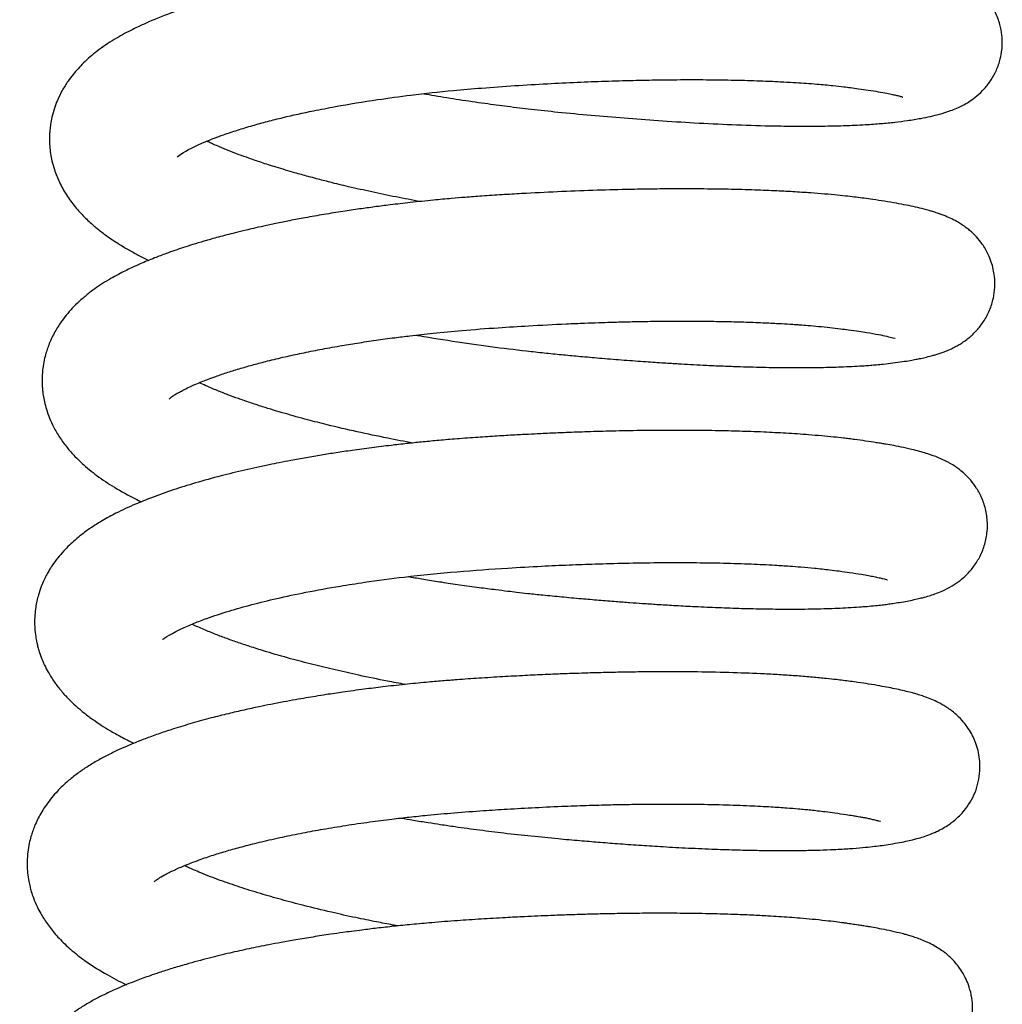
# Model space of a CAD drawing. Header units: inches. Extents: x 0 to 77643, y -44170 to 0.
# Tile 371 of 546: x 76167.22 to 76169.81, y -39526.62 to -39524.03. Entities that reach past the tile are written whole.
import ezdxf

# ---------------------------------------------------------------- set-up
doc = ezdxf.new("R2010")
doc.units = ezdxf.units.IN
doc.header["$MEASUREMENT"] = 0
doc.layers.get('0').update_dxf_attribs({"lineweight": 0})
doc.layers.add('FAKRO LOFT LADDERS', color=7, linetype='Continuous')

# ---------------------------------------------------------------- blocks, each defined once
blk = doc.blocks.new('A$C6AF374F8')
at = {"layer": 'FAKRO LOFT LADDERS', "color": 7, "linetype": 'Continuous'}
for points, knots in [([(610.886, 2491.609), (610.981, 2491.592), (611.292, 2491.54), (611.827, 2491.454), (612.469, 2491.36), (613.101, 2491.276), (613.741, 2491.198), (614.476, 2491.119), (615.295, 2491.042), (616.18, 2490.967), (617.09, 2490.899), (618.041, 2490.84), (619.028, 2490.792), (619.882, 2490.765), (620.564, 2490.755), (621.047, 2490.753), (621.431, 2490.757), (621.737, 2490.763), (621.991, 2490.771), (622.251, 2490.781), (622.567, 2490.797), (622.923, 2490.823), (623.292, 2490.858), (623.646, 2490.903), (623.953, 2490.955), (624.232, 2491.011), (624.481, 2491.072), (624.707, 2491.141), (624.927, 2491.228), (625.096, 2491.31), (625.284, 2491.423), (625.457, 2491.551), (625.651, 2491.734), (625.829, 2491.965), (625.972, 2492.225), (626.068, 2492.505), (626.111, 2492.748), (626.123, 2492.953), (626.111, 2493.183), (626.062, 2493.452), (625.942, 2493.765), (625.792, 2494.012), (625.634, 2494.204), (625.498, 2494.336), (625.37, 2494.441), (625.228, 2494.54), (625.073, 2494.63), (624.91, 2494.71), (624.75, 2494.775), (624.58, 2494.835), (624.413, 2494.886), (624.253, 2494.93), (624.08, 2494.972), (623.913, 2495.009), (623.699, 2495.052), (623.469, 2495.094), (623.252, 2495.13), (623.071, 2495.158), (622.912, 2495.182), (622.753, 2495.204), (622.548, 2495.232), (622.272, 2495.265), (621.939, 2495.3), (621.617, 2495.329), (621.344, 2495.35), (621.094, 2495.368), (620.835, 2495.385), (620.52, 2495.402), (620.129, 2495.421), (619.638, 2495.439), (619.067, 2495.453), (618.432, 2495.462), (617.786, 2495.464), (617.192, 2495.46), (616.676, 2495.452), (616.207, 2495.442), (615.753, 2495.43), (615.286, 2495.414), (614.797, 2495.395), (614.275, 2495.371), (613.717, 2495.341), (613.137, 2495.307), (612.629, 2495.273), (612.227, 2495.244), (611.916, 2495.218), (611.575, 2495.188), (611.158, 2495.149), (610.706, 2495.101), (610.286, 2495.052), (609.84, 2494.996), (609.305, 2494.923), (608.635, 2494.821), (607.921, 2494.698), (607.145, 2494.546), (606.382, 2494.376), (605.668, 2494.193), (605.098, 2494.028), (604.625, 2493.876), (604.121, 2493.697), (603.634, 2493.5), (603.149, 2493.271), (602.719, 2493.036), (602.299, 2492.752), (601.99, 2492.486), (601.784, 2492.273), (601.647, 2492.112), (601.506, 2491.924), (601.365, 2491.697), (601.247, 2491.458), (601.157, 2491.221), (601.098, 2491.008), (601.061, 2490.815), (601.042, 2490.664), (601.033, 2490.533), (601.03, 2490.388), (601.037, 2490.22), (601.058, 2490.03), (601.097, 2489.825), (601.152, 2489.628), (601.22, 2489.441), (601.32, 2489.213), (601.475, 2488.935), (601.699, 2488.63), (601.943, 2488.363), (602.187, 2488.138), (602.407, 2487.961), (602.604, 2487.818), (602.784, 2487.697), (602.993, 2487.567), (603.232, 2487.43), (603.46, 2487.311), (603.6, 2487.242), (603.647, 2487.219)], [0.21781081, 0.21781081, 0.21781081, 0.21781081, 0.21786232, 0.21797768, 0.21809625, 0.21820127, 0.21831002, 0.21843201, 0.21858679, 0.2187422, 0.21890577, 0.21908403, 0.21927748, 0.21948505, 0.21961412, 0.21972731, 0.21981981, 0.21989298, 0.21995808, 0.22001783, 0.22010162, 0.22022204, 0.22033539, 0.22044805, 0.22058049, 0.22068399, 0.22078502, 0.22090957, 0.22097366, 0.22104797, 0.22109884, 0.22115623, 0.22121996, 0.2212817, 0.22133955, 0.22140033, 0.22144663, 0.22148519, 0.22152165, 0.22157779, 0.22164477, 0.22170993, 0.22176539, 0.22180509, 0.22184514, 0.22189098, 0.22195348, 0.22201029, 0.2220853, 0.22215407, 0.22223154, 0.22231003, 0.22236345, 0.22243174, 0.22251573, 0.22260453, 0.2226782, 0.22273261, 0.22277931, 0.22282592, 0.22287428, 0.22295533, 0.22305551, 0.2231363, 0.22319666, 0.22325394, 0.2233135, 0.22337534, 0.22346667, 0.22356981, 0.22368603, 0.22381526, 0.2239444, 0.22405487, 0.22414648, 0.22422739, 0.22430834, 0.2243895, 0.22447497, 0.22456621, 0.22466329, 0.22476628, 0.22486873, 0.2249287, 0.22497682, 0.22503227, 0.22510859, 0.22519794, 0.22527422, 0.2253356, 0.22544152, 0.22557031, 0.2257143, 0.22585766, 0.22603977, 0.22619922, 0.22634, 0.22644827, 0.22655784, 0.22674256, 0.22686668, 0.22700985, 0.22716892, 0.2273071, 0.2273682, 0.22742587, 0.22748758, 0.22756752, 0.22764654, 0.22770545, 0.22777063, 0.2278215, 0.22786002, 0.22789063, 0.22792406, 0.22797317, 0.22802289, 0.22807459, 0.22813736, 0.22818727, 0.22823589, 0.2283422, 0.22845404, 0.2285595, 0.22865798, 0.22874606, 0.2288071, 0.2288692, 0.22893136, 0.22901542, 0.22909878, 0.22913969, 0.22913969, 0.22913969, 0.22913969]), ([(604.39, 2489.937), (604.393, 2489.937), (604.476, 2490.029), (604.918, 2490.257), (605.369, 2490.438), (605.644, 2490.539), (605.975, 2490.65), (606.365, 2490.768), (606.768, 2490.879), (607.292, 2491.01), (607.888, 2491.142), (608.714, 2491.302), (609.569, 2491.443), (610.612, 2491.585), (611.532, 2491.686), (612.449, 2491.765), (613.277, 2491.823), (614.119, 2491.874), (614.913, 2491.912), (615.666, 2491.942), (616.382, 2491.962), (617.11, 2491.976), (617.856, 2491.982), (618.615, 2491.978), (619.325, 2491.964), (619.901, 2491.944), (620.35, 2491.923), (620.678, 2491.904), (620.969, 2491.884), (621.295, 2491.859), (621.629, 2491.828), (621.918, 2491.796), (622.141, 2491.768), (622.357, 2491.739), (622.606, 2491.703), (622.857, 2491.663), (623.07, 2491.624), (623.229, 2491.591), (623.351, 2491.563), (623.441, 2491.539), (623.486, 2491.526), (623.498, 2491.521), (623.497, 2491.522)], [0.773232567, 0.773232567, 0.773232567, 0.773232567, 0.773487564, 0.773847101, 0.773936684, 0.774020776, 0.774142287, 0.774261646, 0.774370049, 0.774478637, 0.774672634, 0.774804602, 0.775044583, 0.775224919, 0.775446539, 0.775590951, 0.775759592, 0.77592374, 0.776074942, 0.776217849, 0.776363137, 0.776497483, 0.776656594, 0.776825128, 0.776984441, 0.777134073, 0.777233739, 0.777319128, 0.777388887, 0.7774695, 0.777595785, 0.777688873, 0.777748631, 0.777825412, 0.777921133, 0.778037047, 0.778146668, 0.77823766, 0.778319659, 0.778419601, 0.778498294, 0.778558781, 0.778558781, 0.778558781, 0.778558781]), ([(610.793, 2488.768), (610.578, 2488.807), (610.147, 2488.89), (609.518, 2489.02), (608.939, 2489.151), (608.457, 2489.268), (608.106, 2489.358), (607.796, 2489.441), (607.436, 2489.541), (607.021, 2489.665), (606.619, 2489.793), (606.297, 2489.904), (606.014, 2490.006), (605.756, 2490.105), (605.534, 2490.196), (605.36, 2490.271), (605.248, 2490.321), (605.19, 2490.349), (605.169, 2490.358)], [0.770209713, 0.770209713, 0.770209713, 0.770209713, 0.770339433, 0.770473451, 0.770604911, 0.770714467, 0.770796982, 0.770848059, 0.770934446, 0.771060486, 0.771165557, 0.771259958, 0.771337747, 0.771422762, 0.771508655, 0.771568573, 0.771616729, 0.771643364, 0.771643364, 0.771643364, 0.771643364]), ([(610.679, 2485.25), (610.707, 2485.245), (611.068, 2485.183), (611.762, 2485.072), (612.749, 2484.934), (613.552, 2484.837), (614.169, 2484.771), (614.621, 2484.727), (615.089, 2484.683), (615.605, 2484.638), (616.163, 2484.593), (616.709, 2484.552), (617.186, 2484.52), (617.575, 2484.497), (617.918, 2484.477), (618.262, 2484.459), (618.642, 2484.442), (619.142, 2484.422), (619.737, 2484.404), (620.371, 2484.394), (620.93, 2484.393), (621.353, 2484.398), (621.682, 2484.406), (621.954, 2484.416), (622.224, 2484.429), (622.457, 2484.443), (622.646, 2484.456), (622.815, 2484.47), (623.013, 2484.489), (623.246, 2484.516), (623.484, 2484.549), (623.686, 2484.582), (623.842, 2484.611), (623.983, 2484.639), (624.136, 2484.674), (624.278, 2484.711), (624.404, 2484.748), (624.51, 2484.783), (624.634, 2484.828), (624.754, 2484.878), (624.896, 2484.949), (625.011, 2485.015), (625.125, 2485.089), (625.271, 2485.199), (625.449, 2485.367), (625.638, 2485.609), (625.792, 2485.896), (625.889, 2486.205), (625.929, 2486.508), (625.922, 2486.766), (625.885, 2486.988), (625.831, 2487.184), (625.74, 2487.41), (625.606, 2487.638), (625.465, 2487.812), (625.352, 2487.928), (625.263, 2488.008), (625.165, 2488.086), (625.072, 2488.152), (624.983, 2488.208), (624.882, 2488.265), (624.78, 2488.318), (624.633, 2488.383), (624.512, 2488.429), (624.402, 2488.468), (624.295, 2488.502), (624.178, 2488.536), (624.033, 2488.575), (623.836, 2488.622), (623.596, 2488.673), (623.324, 2488.724), (623.032, 2488.774), (622.744, 2488.817), (622.491, 2488.853), (622.274, 2488.881), (622.042, 2488.908), (621.765, 2488.937), (621.441, 2488.967), (621.048, 2488.998), (620.61, 2489.026), (620.094, 2489.053), (619.5, 2489.077), (618.82, 2489.094), (618.11, 2489.102), (617.436, 2489.103), (616.813, 2489.097), (616.126, 2489.085), (615.329, 2489.063), (614.408, 2489.027), (613.607, 2488.986), (612.942, 2488.946), (612.447, 2488.914), (612.004, 2488.881), (611.58, 2488.846), (611.095, 2488.801), (610.556, 2488.745), (610.039, 2488.685), (609.595, 2488.628), (609.18, 2488.571), (608.734, 2488.505), (608.254, 2488.428), (607.788, 2488.347), (607.366, 2488.267), (607.002, 2488.194), (606.684, 2488.125), (606.423, 2488.067), (606.172, 2488.008), (605.863, 2487.932), (605.491, 2487.835), (605.121, 2487.731), (604.816, 2487.639), (604.563, 2487.558), (604.332, 2487.48), (604.077, 2487.389), (603.768, 2487.272), (603.469, 2487.149), (603.226, 2487.039), (603.054, 2486.956), (602.876, 2486.866), (602.692, 2486.767), (602.481, 2486.641), (602.274, 2486.505), (602.066, 2486.353), (601.866, 2486.187), (601.677, 2486.007), (601.511, 2485.825), (601.349, 2485.619), (601.186, 2485.369), (601.063, 2485.124), (600.984, 2484.92), (600.934, 2484.764), (600.888, 2484.583), (600.856, 2484.395), (600.84, 2484.224), (600.834, 2484.073), (600.837, 2483.934), (600.848, 2483.795), (600.866, 2483.651), (600.898, 2483.484), (600.952, 2483.28), (601.031, 2483.058), (601.146, 2482.809), (601.298, 2482.551), (601.488, 2482.291), (601.688, 2482.065), (601.949, 2481.811), (602.275, 2481.544), (602.755, 2481.223), (603.151, 2481.006), (603.399, 2480.884), (603.452, 2480.858)], [0.23065911, 0.23065911, 0.23065911, 0.23065911, 0.2306741, 0.23085354, 0.23102899, 0.23119342, 0.23127462, 0.23135321, 0.23143168, 0.23152245, 0.2316283, 0.23173272, 0.23182116, 0.23189323, 0.23195238, 0.23201794, 0.23209273, 0.23217677, 0.23232006, 0.23246464, 0.23259402, 0.23270865, 0.23277512, 0.23284622, 0.2329252, 0.23299751, 0.23304581, 0.23309448, 0.23315164, 0.23323355, 0.23332251, 0.23339904, 0.2334589, 0.23350959, 0.2335742, 0.23364994, 0.23369493, 0.23373676, 0.23378381, 0.2338476, 0.23389083, 0.23392591, 0.23396339, 0.23400438, 0.23406849, 0.23413092, 0.23419838, 0.23426328, 0.23431896, 0.2343737, 0.23441129, 0.23444934, 0.23449166, 0.23455706, 0.23461014, 0.23463732, 0.23466984, 0.23469832, 0.23473265, 0.23476928, 0.23479135, 0.23483925, 0.23490752, 0.23495274, 0.2349946, 0.23505228, 0.23509012, 0.23514764, 0.2352394, 0.23533357, 0.23542727, 0.23553374, 0.2356312, 0.23569848, 0.23575784, 0.23581642, 0.23588785, 0.23597602, 0.23606221, 0.23617274, 0.23628016, 0.23640662, 0.2365519, 0.23669488, 0.23682255, 0.23693469, 0.23704005, 0.23719683, 0.23736058, 0.2375252, 0.23761518, 0.23770746, 0.23778404, 0.23784695, 0.23793101, 0.23804009, 0.23813518, 0.23821007, 0.23828316, 0.23836548, 0.23846067, 0.2385575, 0.23863864, 0.23871319, 0.23878069, 0.23883785, 0.23887964, 0.23894319, 0.23904225, 0.23913345, 0.23920478, 0.23926592, 0.23932447, 0.23938439, 0.23946991, 0.23957958, 0.23964453, 0.23969193, 0.23974188, 0.23980723, 0.23988001, 0.23995412, 0.24002338, 0.24010652, 0.24018174, 0.24025068, 0.24031913, 0.24040448, 0.24049946, 0.24054209, 0.24058081, 0.24063034, 0.24068886, 0.24073101, 0.24076462, 0.24080697, 0.24084107, 0.24087378, 0.24092088, 0.24097585, 0.24104301, 0.24111144, 0.24120139, 0.24129557, 0.24138744, 0.24146409, 0.24161395, 0.24177064, 0.24194398, 0.24198982, 0.24198982, 0.24198982, 0.24198982]), ([(604.184, 2483.571), (604.184, 2483.571), (604.187, 2483.574), (604.21, 2483.595), (604.27, 2483.64), (604.342, 2483.687), (604.438, 2483.743), (604.557, 2483.806), (604.699, 2483.876), (604.868, 2483.952), (605.049, 2484.027), (605.224, 2484.095), (605.438, 2484.174), (605.724, 2484.271), (606.059, 2484.374), (606.409, 2484.473), (606.795, 2484.575), (607.217, 2484.676), (607.678, 2484.777), (608.158, 2484.872), (608.646, 2484.961), (609.139, 2485.042), (609.622, 2485.115), (610.087, 2485.179), (610.587, 2485.241), (611.175, 2485.307), (611.951, 2485.381), (612.793, 2485.443), (613.711, 2485.501), (614.471, 2485.54), (615.085, 2485.566), (615.479, 2485.58), (615.84, 2485.592), (616.229, 2485.602), (616.683, 2485.611), (617.184, 2485.618), (617.717, 2485.62), (618.258, 2485.618), (618.795, 2485.61), (619.315, 2485.597), (619.794, 2485.579), (620.199, 2485.559), (620.484, 2485.542), (620.671, 2485.53), (620.825, 2485.519), (621.028, 2485.503), (621.292, 2485.48), (621.582, 2485.451), (621.844, 2485.42), (622.101, 2485.386), (622.334, 2485.353), (622.595, 2485.313), (622.867, 2485.265), (623.087, 2485.219), (623.248, 2485.179), (623.309, 2485.158), (623.298, 2485.162), (623.296, 2485.163)], [0.760410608, 0.760410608, 0.760410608, 0.760410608, 0.760441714, 0.760558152, 0.760623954, 0.760696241, 0.760778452, 0.760840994, 0.760905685, 0.761000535, 0.761074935, 0.761128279, 0.761200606, 0.761305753, 0.761410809, 0.76150624, 0.761604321, 0.761721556, 0.76182831, 0.761939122, 0.762055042, 0.762154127, 0.762258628, 0.762359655, 0.762440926, 0.762561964, 0.762710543, 0.762895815, 0.763048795, 0.763238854, 0.763333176, 0.763405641, 0.763468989, 0.763545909, 0.763636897, 0.763741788, 0.763852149, 0.763969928, 0.764088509, 0.764207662, 0.76432708, 0.764431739, 0.764510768, 0.764549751, 0.764581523, 0.764637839, 0.76472082, 0.764814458, 0.764907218, 0.764981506, 0.765085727, 0.7651706, 0.765319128, 0.765456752, 0.765593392, 0.765720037, 0.765735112, 0.765735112, 0.765735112, 0.765735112]), ([(610.602, 2482.406), (610.378, 2482.447), (609.88, 2482.543), (609.122, 2482.702), (608.421, 2482.866), (607.789, 2483.028), (607.214, 2483.187), (606.712, 2483.339), (606.311, 2483.471), (606.008, 2483.576), (605.721, 2483.682), (605.429, 2483.796), (605.178, 2483.903), (605.029, 2483.971), (604.974, 2483.998)], [0.757385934, 0.757385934, 0.757385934, 0.757385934, 0.757521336, 0.757690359, 0.757863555, 0.757983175, 0.758126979, 0.758280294, 0.758372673, 0.758459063, 0.758545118, 0.758638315, 0.758748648, 0.758820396, 0.758820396, 0.758820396, 0.758820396]), ([(610.487, 2478.888), (610.51, 2478.884), (610.658, 2478.859), (610.947, 2478.811), (611.371, 2478.743), (611.843, 2478.673), (612.319, 2478.606), (612.743, 2478.551), (613.071, 2478.511), (613.352, 2478.478), (613.659, 2478.443), (614.054, 2478.402), (614.525, 2478.356), (615.018, 2478.311), (615.498, 2478.27), (615.924, 2478.236), (616.305, 2478.207), (616.664, 2478.181), (617.049, 2478.156), (617.489, 2478.129), (618.005, 2478.101), (618.579, 2478.075), (619.191, 2478.053), (619.79, 2478.038), (620.337, 2478.032), (620.802, 2478.033), (621.177, 2478.038), (621.493, 2478.046), (621.783, 2478.056), (622.073, 2478.07), (622.332, 2478.087), (622.569, 2478.105), (622.769, 2478.124), (622.946, 2478.143), (623.099, 2478.162), (623.256, 2478.184), (623.427, 2478.211), (623.613, 2478.244), (623.791, 2478.279), (623.943, 2478.314), (624.087, 2478.351), (624.227, 2478.392), (624.385, 2478.446), (624.57, 2478.521), (624.772, 2478.622), (624.993, 2478.771), (625.179, 2478.932), (625.359, 2479.132), (625.529, 2479.397), (625.631, 2479.638), (625.692, 2479.866), (625.722, 2480.054), (625.735, 2480.308), (625.699, 2480.623), (625.594, 2480.947), (625.453, 2481.213), (625.287, 2481.433), (625.148, 2481.578), (624.993, 2481.708), (624.876, 2481.792), (624.762, 2481.862), (624.669, 2481.913), (624.594, 2481.951), (624.515, 2481.988), (624.374, 2482.049), (624.194, 2482.113), (623.986, 2482.175), (623.768, 2482.232), (623.534, 2482.285), (623.282, 2482.335), (623.09, 2482.37), (622.936, 2482.396), (622.763, 2482.424), (622.531, 2482.459), (622.284, 2482.493), (622.086, 2482.518), (621.901, 2482.541), (621.667, 2482.566), (621.362, 2482.595), (621.041, 2482.622), (620.724, 2482.645), (620.429, 2482.664), (620.135, 2482.68), (619.829, 2482.695), (619.424, 2482.711), (618.882, 2482.727), (618.178, 2482.74), (617.402, 2482.743), (616.615, 2482.737), (615.883, 2482.723), (615.23, 2482.704), (614.68, 2482.684), (614.269, 2482.667), (613.938, 2482.651), (613.613, 2482.635), (613.21, 2482.613), (612.744, 2482.585), (612.232, 2482.551), (611.72, 2482.513), (611.247, 2482.473), (610.829, 2482.433), (610.428, 2482.391), (609.992, 2482.342), (609.509, 2482.282), (609.026, 2482.217), (608.586, 2482.152), (608.184, 2482.088), (607.787, 2482.02), (607.417, 2481.953), (607.093, 2481.89), (606.791, 2481.829), (606.49, 2481.765), (606.063, 2481.669), (605.515, 2481.535), (604.884, 2481.361), (604.274, 2481.17), (603.751, 2480.983), (603.249, 2480.78), (602.819, 2480.58), (602.406, 2480.358), (602.046, 2480.127), (601.707, 2479.865), (601.389, 2479.559), (601.16, 2479.273), (601.018, 2479.046), (600.945, 2478.915), (600.878, 2478.78), (600.806, 2478.611), (600.745, 2478.43), (600.697, 2478.24), (600.667, 2478.08), (600.645, 2477.892), (600.638, 2477.709), (600.643, 2477.52), (600.664, 2477.327), (600.695, 2477.16), (600.727, 2477.026), (600.769, 2476.883), (600.833, 2476.706), (600.919, 2476.514), (601.011, 2476.344), (601.098, 2476.203), (601.184, 2476.078), (601.302, 2475.922), (601.463, 2475.735), (601.662, 2475.537), (601.874, 2475.351), (602.11, 2475.167), (602.366, 2474.991), (602.631, 2474.827), (602.921, 2474.664), (603.134, 2474.556), (603.249, 2474.501), (603.253, 2474.499)], [0.24351004, 0.24351004, 0.24351004, 0.24351004, 0.24352285, 0.24358968, 0.24366497, 0.24374885, 0.24383953, 0.24391588, 0.24397159, 0.24401136, 0.24406348, 0.2441327, 0.24421889, 0.24431184, 0.24439411, 0.24447588, 0.24454191, 0.244602, 0.24467338, 0.24475647, 0.24485088, 0.24497093, 0.24509583, 0.24522537, 0.24535322, 0.24546269, 0.24555287, 0.24562923, 0.24570519, 0.2457831, 0.24586864, 0.24593034, 0.24599793, 0.24605609, 0.24610414, 0.24615112, 0.24621612, 0.24629286, 0.24636804, 0.24643608, 0.24648662, 0.2465537, 0.24661817, 0.24668262, 0.24677288, 0.24683954, 0.2468933, 0.24695193, 0.24701544, 0.24708287, 0.24711543, 0.24714743, 0.2471906, 0.24726249, 0.24732901, 0.24738892, 0.24744556, 0.24750041, 0.24754319, 0.24758122, 0.24762865, 0.24765847, 0.24768722, 0.24771545, 0.24775073, 0.24786953, 0.24794612, 0.24802718, 0.24813896, 0.24823379, 0.24830945, 0.24834451, 0.24838843, 0.24847949, 0.24856299, 0.24860596, 0.24864536, 0.24871505, 0.24879403, 0.24888021, 0.24895134, 0.2490194, 0.24908431, 0.24914881, 0.24922078, 0.24934368, 0.24948449, 0.24964082, 0.24978865, 0.24992121, 0.25003841, 0.2501373, 0.25021237, 0.25025411, 0.25031085, 0.25038239, 0.2504644, 0.25055386, 0.25065021, 0.25073238, 0.25080343, 0.2508718, 0.25094656, 0.25103898, 0.25113442, 0.25121331, 0.25128595, 0.2513642, 0.25144343, 0.25150561, 0.25155894, 0.25162721, 0.25169485, 0.25183276, 0.25198936, 0.25213636, 0.25228803, 0.25240949, 0.25256712, 0.25268563, 0.25281624, 0.25293832, 0.25306215, 0.25320101, 0.25324855, 0.25328573, 0.253324, 0.25337214, 0.25343295, 0.25347739, 0.25352417, 0.25357508, 0.25361515, 0.25366642, 0.25372375, 0.25376821, 0.25379986, 0.2538339, 0.25388892, 0.2539519, 0.25400707, 0.25404964, 0.25409186, 0.25413668, 0.25421845, 0.2543069, 0.25438137, 0.2544671, 0.25456885, 0.25464618, 0.25473867, 0.25483645, 0.25483991, 0.25483991, 0.25483991, 0.25483991]), ([(604.008, 2477.24), (604.005, 2477.232), (604.055, 2477.273), (604.549, 2477.554), (605.228, 2477.81), (605.73, 2477.977), (606.35, 2478.152), (607.026, 2478.318), (607.801, 2478.483), (608.58, 2478.624), (609.445, 2478.759), (610.463, 2478.894), (611.729, 2479.022), (612.949, 2479.106), (613.936, 2479.163), (614.705, 2479.198), (615.439, 2479.225), (616.223, 2479.246), (617.082, 2479.259), (617.952, 2479.259), (618.771, 2479.247), (619.496, 2479.224), (620.07, 2479.196), (620.5, 2479.168), (620.847, 2479.142), (621.201, 2479.11), (621.535, 2479.074), (621.84, 2479.034), (622.127, 2478.994), (622.384, 2478.954), (622.593, 2478.918), (622.749, 2478.888), (622.875, 2478.861), (622.976, 2478.837), (623.045, 2478.819), (623.092, 2478.805), (623.095, 2478.804), (623.095, 2478.804)], [0.747567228, 0.747567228, 0.747567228, 0.747567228, 0.747768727, 0.748215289, 0.748339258, 0.748527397, 0.748698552, 0.748867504, 0.749049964, 0.74925253, 0.749386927, 0.749601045, 0.749875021, 0.750132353, 0.750302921, 0.750443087, 0.750576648, 0.750731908, 0.750908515, 0.751099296, 0.751281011, 0.751451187, 0.751607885, 0.751710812, 0.751793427, 0.751898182, 0.752026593, 0.75211389, 0.752217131, 0.752345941, 0.752432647, 0.752512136, 0.752599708, 0.75267685, 0.752740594, 0.752820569, 0.752853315, 0.752853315, 0.752853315, 0.752853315]), ([(610.401, 2476.046), (610.242, 2476.075), (609.828, 2476.154), (609.21, 2476.28), (608.557, 2476.427), (607.955, 2476.573), (607.346, 2476.733), (606.81, 2476.888), (606.36, 2477.029), (606.015, 2477.144), (605.701, 2477.255), (605.393, 2477.371), (605.083, 2477.498), (604.885, 2477.586), (604.789, 2477.631), (604.785, 2477.633)], [0.744547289, 0.744547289, 0.744547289, 0.744547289, 0.744643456, 0.74479905, 0.74493364, 0.745065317, 0.745203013, 0.745362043, 0.745465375, 0.745561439, 0.745651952, 0.745745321, 0.745854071, 0.74597284, 0.745977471, 0.745977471, 0.745977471, 0.745977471]), ([(610.288, 2472.528), (610.396, 2472.509), (610.632, 2472.469), (610.98, 2472.413), (611.346, 2472.357), (611.798, 2472.29), (612.353, 2472.214), (613.024, 2472.131), (613.714, 2472.054), (614.383, 2471.99), (614.969, 2471.937), (615.49, 2471.894), (616.007, 2471.853), (616.551, 2471.815), (617.148, 2471.776), (617.792, 2471.741), (618.452, 2471.711), (619.063, 2471.69), (619.589, 2471.678), (620.052, 2471.672), (620.483, 2471.671), (620.904, 2471.675), (621.307, 2471.685), (621.64, 2471.697), (621.899, 2471.711), (622.155, 2471.727), (622.423, 2471.748), (622.689, 2471.775), (622.915, 2471.802), (623.136, 2471.834), (623.36, 2471.872), (623.569, 2471.912), (623.736, 2471.95), (623.888, 2471.99), (624.042, 2472.034), (624.212, 2472.094), (624.379, 2472.164), (624.527, 2472.239), (624.657, 2472.316), (624.787, 2472.407), (624.898, 2472.496), (625.031, 2472.623), (625.166, 2472.78), (625.314, 2473.002), (625.433, 2473.265), (625.51, 2473.552), (625.538, 2473.824), (625.526, 2474.08), (625.485, 2474.309), (625.431, 2474.484), (625.362, 2474.649), (625.306, 2474.76), (625.203, 2474.926), (625.079, 2475.085), (624.944, 2475.224), (624.825, 2475.325), (624.701, 2475.417), (624.619, 2475.47), (624.532, 2475.52), (624.436, 2475.572), (624.305, 2475.635), (624.138, 2475.702), (623.983, 2475.756), (623.855, 2475.795), (623.701, 2475.838), (623.542, 2475.878), (623.344, 2475.922), (623.129, 2475.966), (622.883, 2476.011), (622.616, 2476.056), (622.351, 2476.095), (622.126, 2476.127), (621.937, 2476.152), (621.727, 2476.177), (621.46, 2476.206), (621.116, 2476.239), (620.722, 2476.271), (620.3, 2476.3), (619.747, 2476.33), (619.02, 2476.359), (618.083, 2476.379), (617.232, 2476.382), (616.528, 2476.376), (616.006, 2476.368), (615.513, 2476.357), (615.087, 2476.344), (614.752, 2476.333), (614.431, 2476.321), (614.041, 2476.305), (613.536, 2476.281), (612.954, 2476.249), (612.356, 2476.212), (611.827, 2476.176), (611.364, 2476.139), (610.905, 2476.099), (610.379, 2476.047), (609.834, 2475.986), (609.287, 2475.918), (608.791, 2475.85), (608.366, 2475.787), (608.048, 2475.736), (607.779, 2475.691), (607.498, 2475.642), (607.186, 2475.585), (606.866, 2475.524), (606.519, 2475.453), (606.145, 2475.372), (605.724, 2475.274), (605.264, 2475.158), (604.781, 2475.025), (604.331, 2474.889), (603.934, 2474.757), (603.597, 2474.635), (603.309, 2474.523), (603.042, 2474.411), (602.789, 2474.297), (602.515, 2474.161), (602.234, 2474.008), (601.97, 2473.845), (601.72, 2473.667), (601.463, 2473.459), (601.24, 2473.241), (601.054, 2473.023), (600.918, 2472.839), (600.806, 2472.66), (600.714, 2472.487), (600.643, 2472.33), (600.586, 2472.18), (600.538, 2472.029), (600.493, 2471.848), (600.461, 2471.65), (600.445, 2471.459), (600.442, 2471.278), (600.454, 2471.079), (600.481, 2470.886), (600.517, 2470.723), (600.556, 2470.577), (600.615, 2470.401), (600.698, 2470.205), (600.79, 2470.028), (600.909, 2469.829), (601.076, 2469.594), (601.327, 2469.307), (601.637, 2469.018), (602.042, 2468.709), (602.513, 2468.414), (602.88, 2468.223), (603.057, 2468.138)], [0.25636001, 0.25636001, 0.25636001, 0.25636001, 0.25641815, 0.25648698, 0.25654564, 0.25661243, 0.25672624, 0.25683764, 0.25696431, 0.25708834, 0.25719013, 0.25727597, 0.25736744, 0.25747065, 0.25757562, 0.2577024, 0.25784078, 0.25796684, 0.2580793, 0.25817834, 0.25827617, 0.25837863, 0.25848411, 0.2585838, 0.2586444, 0.25870035, 0.25880416, 0.25888843, 0.25895516, 0.25902828, 0.25912003, 0.25921062, 0.25928315, 0.25933327, 0.25940794, 0.25948546, 0.25954511, 0.2595983, 0.25964683, 0.25968115, 0.25971622, 0.25975833, 0.25980224, 0.25985965, 0.25991795, 0.25997394, 0.26003154, 0.26007501, 0.26012107, 0.26016553, 0.26018912, 0.26021998, 0.26026062, 0.26029305, 0.26034881, 0.26039384, 0.26041867, 0.26046145, 0.2604883, 0.26050887, 0.26057419, 0.26064656, 0.26071449, 0.26077502, 0.26082415, 0.26090006, 0.26098181, 0.26106063, 0.26114433, 0.26124363, 0.26133124, 0.26139255, 0.26144424, 0.26149311, 0.26156607, 0.26165793, 0.261756, 0.26185442, 0.26195334, 0.26212833, 0.2623184, 0.26251754, 0.26261473, 0.26270985, 0.26280263, 0.26288082, 0.26293733, 0.2629804, 0.26305034, 0.26314229, 0.26324509, 0.26335363, 0.26345467, 0.26352165, 0.26359647, 0.26369687, 0.26380138, 0.26388985, 0.26399475, 0.26407545, 0.26412945, 0.26417672, 0.26423083, 0.26429328, 0.26436152, 0.26442436, 0.26450696, 0.26459666, 0.2646972, 0.26481469, 0.26493394, 0.2650277, 0.26512041, 0.26520559, 0.2652722, 0.26534849, 0.26544128, 0.26553228, 0.26562513, 0.26571013, 0.26580165, 0.26591518, 0.26598036, 0.26604775, 0.26610834, 0.2661566, 0.2662072, 0.2662495, 0.26628491, 0.26633358, 0.26639582, 0.2664429, 0.26648338, 0.2665382, 0.26659907, 0.266637, 0.26667103, 0.26671963, 0.26678734, 0.26684552, 0.26688512, 0.26698268, 0.26709193, 0.26721791, 0.26735514, 0.26753549, 0.26769046, 0.26769046, 0.26769046, 0.26769046]), ([(603.792, 2470.849), (603.792, 2470.849), (603.809, 2470.866), (603.894, 2470.931), (604.056, 2471.029), (604.302, 2471.154), (604.62, 2471.293), (604.987, 2471.433), (605.378, 2471.564), (605.756, 2471.679), (606.162, 2471.791), (606.629, 2471.909), (607.148, 2472.026), (607.691, 2472.136), (608.248, 2472.239), (608.835, 2472.335), (609.44, 2472.424), (610.002, 2472.496), (610.51, 2472.555), (611.054, 2472.612), (611.705, 2472.67), (612.405, 2472.721), (613.118, 2472.767), (613.837, 2472.807), (614.56, 2472.84), (615.206, 2472.863), (615.728, 2472.878), (616.203, 2472.888), (616.71, 2472.895), (617.313, 2472.899), (618.017, 2472.895), (618.756, 2472.881), (619.44, 2472.857), (619.998, 2472.827), (620.419, 2472.799), (620.71, 2472.775), (620.917, 2472.757), (621.084, 2472.74), (621.266, 2472.721), (621.48, 2472.695), (621.737, 2472.661), (621.977, 2472.627), (622.164, 2472.597), (622.282, 2472.577), (622.373, 2472.561), (622.468, 2472.544), (622.574, 2472.523), (622.689, 2472.498), (622.797, 2472.472), (622.884, 2472.448), (622.91, 2472.439), (622.91, 2472.439), (622.91, 2472.439)], [0.734720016, 0.734720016, 0.734720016, 0.734720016, 0.734833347, 0.734966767, 0.73508766, 0.735229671, 0.735358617, 0.735513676, 0.735634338, 0.73574278, 0.735853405, 0.735975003, 0.736109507, 0.736236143, 0.736355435, 0.73648346, 0.736615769, 0.736734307, 0.736825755, 0.73692029, 0.737056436, 0.737205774, 0.73732493, 0.73746673, 0.737619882, 0.737743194, 0.737844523, 0.737928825, 0.738028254, 0.738153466, 0.73830429, 0.73848018, 0.738650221, 0.738791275, 0.73890378, 0.738989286, 0.739039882, 0.739088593, 0.739144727, 0.73921433, 0.739302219, 0.739416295, 0.739490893, 0.739539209, 0.739577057, 0.739625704, 0.739685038, 0.739752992, 0.739847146, 0.739935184, 0.740049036, 0.740049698, 0.740049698, 0.740049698, 0.740049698]), ([(610.202, 2469.686), (610.16, 2469.694), (609.97, 2469.729), (609.599, 2469.8), (609.056, 2469.911), (608.414, 2470.053), (607.759, 2470.212), (607.136, 2470.377), (606.57, 2470.54), (606.125, 2470.68), (605.779, 2470.797), (605.521, 2470.889), (605.264, 2470.985), (605.03, 2471.078), (604.838, 2471.159), (604.695, 2471.223), (604.618, 2471.259), (604.584, 2471.275)], [0.731697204, 0.731697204, 0.731697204, 0.731697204, 0.731723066, 0.731811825, 0.731924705, 0.732062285, 0.732224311, 0.732363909, 0.732501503, 0.732647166, 0.732720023, 0.732795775, 0.732877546, 0.732962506, 0.733031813, 0.733084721, 0.733129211, 0.733129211, 0.733129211, 0.733129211]), ([(610.09, 2466.167), (610.115, 2466.163), (610.356, 2466.122), (610.828, 2466.044), (611.488, 2465.945), (612.141, 2465.855), (612.785, 2465.775), (613.512, 2465.694), (614.318, 2465.616), (615.183, 2465.541), (615.99, 2465.479), (616.776, 2465.426), (617.564, 2465.381), (618.379, 2465.344), (619.085, 2465.323), (619.667, 2465.313), (620.116, 2465.31), (620.489, 2465.312), (620.771, 2465.316), (620.988, 2465.321), (621.205, 2465.327), (621.486, 2465.338), (621.866, 2465.359), (622.282, 2465.391), (622.7, 2465.437), (623.034, 2465.487), (623.368, 2465.55), (623.626, 2465.609), (623.878, 2465.683), (624.079, 2465.758), (624.232, 2465.826), (624.398, 2465.915), (624.574, 2466.029), (624.769, 2466.19), (624.969, 2466.412), (625.129, 2466.662), (625.234, 2466.902), (625.297, 2467.128), (625.332, 2467.333), (625.342, 2467.598), (625.311, 2467.865), (625.237, 2468.125), (625.146, 2468.335), (625.034, 2468.528), (624.914, 2468.686), (624.816, 2468.794), (624.726, 2468.881), (624.641, 2468.954), (624.538, 2469.033), (624.399, 2469.125), (624.24, 2469.213), (624.076, 2469.288), (623.924, 2469.348), (623.786, 2469.395), (623.671, 2469.43), (623.539, 2469.468), (623.372, 2469.511), (623.154, 2469.561), (622.906, 2469.61), (622.727, 2469.643), (622.61, 2469.663), (622.545, 2469.674), (622.463, 2469.687), (622.348, 2469.705), (622.203, 2469.727), (622.062, 2469.748), (621.91, 2469.769), (621.72, 2469.794), (621.447, 2469.826), (621.132, 2469.859), (620.815, 2469.887), (620.522, 2469.91), (620.239, 2469.93), (619.909, 2469.95), (619.51, 2469.97), (619.016, 2469.99), (618.446, 2470.007), (617.804, 2470.017), (617.145, 2470.021), (616.53, 2470.018), (616.003, 2470.011), (615.534, 2470.001), (615.091, 2469.99), (614.659, 2469.976), (614.257, 2469.961), (613.888, 2469.945), (613.489, 2469.927), (612.991, 2469.901), (612.402, 2469.867), (611.753, 2469.824), (611.143, 2469.777), (610.588, 2469.726), (610.107, 2469.677), (609.67, 2469.628), (609.297, 2469.583), (608.999, 2469.544), (608.723, 2469.507), (608.384, 2469.458), (607.97, 2469.395), (607.537, 2469.323), (607.148, 2469.254), (606.736, 2469.176), (606.283, 2469.084), (605.759, 2468.968), (605.202, 2468.833), (604.698, 2468.696), (604.263, 2468.567), (603.946, 2468.466), (603.694, 2468.38), (603.493, 2468.308), (603.285, 2468.23), (603.056, 2468.139), (602.826, 2468.041), (602.614, 2467.944), (602.394, 2467.838), (602.147, 2467.709), (601.888, 2467.556), (601.65, 2467.398), (601.429, 2467.231), (601.217, 2467.05), (601.025, 2466.858), (600.851, 2466.654), (600.704, 2466.454), (600.551, 2466.198), (600.423, 2465.919), (600.34, 2465.669), (600.291, 2465.45), (600.264, 2465.278), (600.248, 2465.084), (600.247, 2464.883), (600.262, 2464.69), (600.292, 2464.486), (600.344, 2464.264), (600.416, 2464.049), (600.502, 2463.846), (600.618, 2463.618), (600.778, 2463.37), (600.969, 2463.128), (601.155, 2462.927), (601.336, 2462.756), (601.617, 2462.517), (601.95, 2462.28), (602.385, 2462.019), (602.683, 2461.864), (602.848, 2461.784), (602.863, 2461.777)], [0.26921023, 0.26921023, 0.26921023, 0.26921023, 0.26922391, 0.26934017, 0.26946255, 0.26957344, 0.26968375, 0.26980026, 0.26995488, 0.27010851, 0.2702614, 0.27039332, 0.27054505, 0.27071164, 0.27087717, 0.27098602, 0.27109286, 0.27118369, 0.27125286, 0.27130226, 0.27134885, 0.27142144, 0.27152738, 0.2716686, 0.27179759, 0.27193214, 0.27203409, 0.27217286, 0.27228795, 0.27235425, 0.2724181, 0.27246659, 0.27252282, 0.27259166, 0.27265619, 0.27271628, 0.27277414, 0.27280996, 0.27285346, 0.27289927, 0.27295566, 0.27301019, 0.27305264, 0.27310086, 0.27314289, 0.27317711, 0.27320425, 0.27322956, 0.27325948, 0.27330818, 0.2733716, 0.27344177, 0.27350444, 0.2735649, 0.27361929, 0.27366427, 0.27372554, 0.27383385, 0.27392871, 0.27400534, 0.27402718, 0.27404705, 0.27407018, 0.27410753, 0.27415925, 0.27420755, 0.27423549, 0.27429288, 0.27437008, 0.27446013, 0.2745398, 0.27460761, 0.27467282, 0.27473896, 0.27483352, 0.27493803, 0.27505539, 0.27518552, 0.27531958, 0.27543467, 0.27552952, 0.27560972, 0.27568885, 0.27576743, 0.27583947, 0.27590071, 0.27596169, 0.27604867, 0.27616059, 0.27626916, 0.27638741, 0.27648074, 0.27656293, 0.27664374, 0.27671526, 0.27676598, 0.27680772, 0.27686782, 0.2769549, 0.2770421, 0.27711773, 0.27718319, 0.27728907, 0.27739611, 0.27751548, 0.27765636, 0.27774531, 0.27783132, 0.27789403, 0.2779442, 0.27799353, 0.27806449, 0.27813896, 0.27819574, 0.27825945, 0.27834576, 0.27843585, 0.27852087, 0.27859396, 0.2786791, 0.27876487, 0.27883144, 0.27890434, 0.27899203, 0.27906158, 0.27915655, 0.27920013, 0.27923934, 0.27929269, 0.27935307, 0.27939624, 0.27944435, 0.27951573, 0.27957896, 0.27962703, 0.27969583, 0.27979154, 0.27987768, 0.27996129, 0.28003324, 0.28010363, 0.28026912, 0.28039591, 0.28052802, 0.2805411, 0.2805411, 0.2805411, 0.2805411])]:
    blk.add_open_spline(points, degree=3, knots=knots, dxfattribs=at)

msp = doc.modelspace()

# ---------------------------------------------------------------- block references
at = {"xscale": 0.1, "yscale": 0.1, "zscale": 0.1}
msp.add_blockref('A$C6AF374F8', (76107.1973, -39773.38402), dxfattribs=at)

doc.saveas('drawing.dxf')
